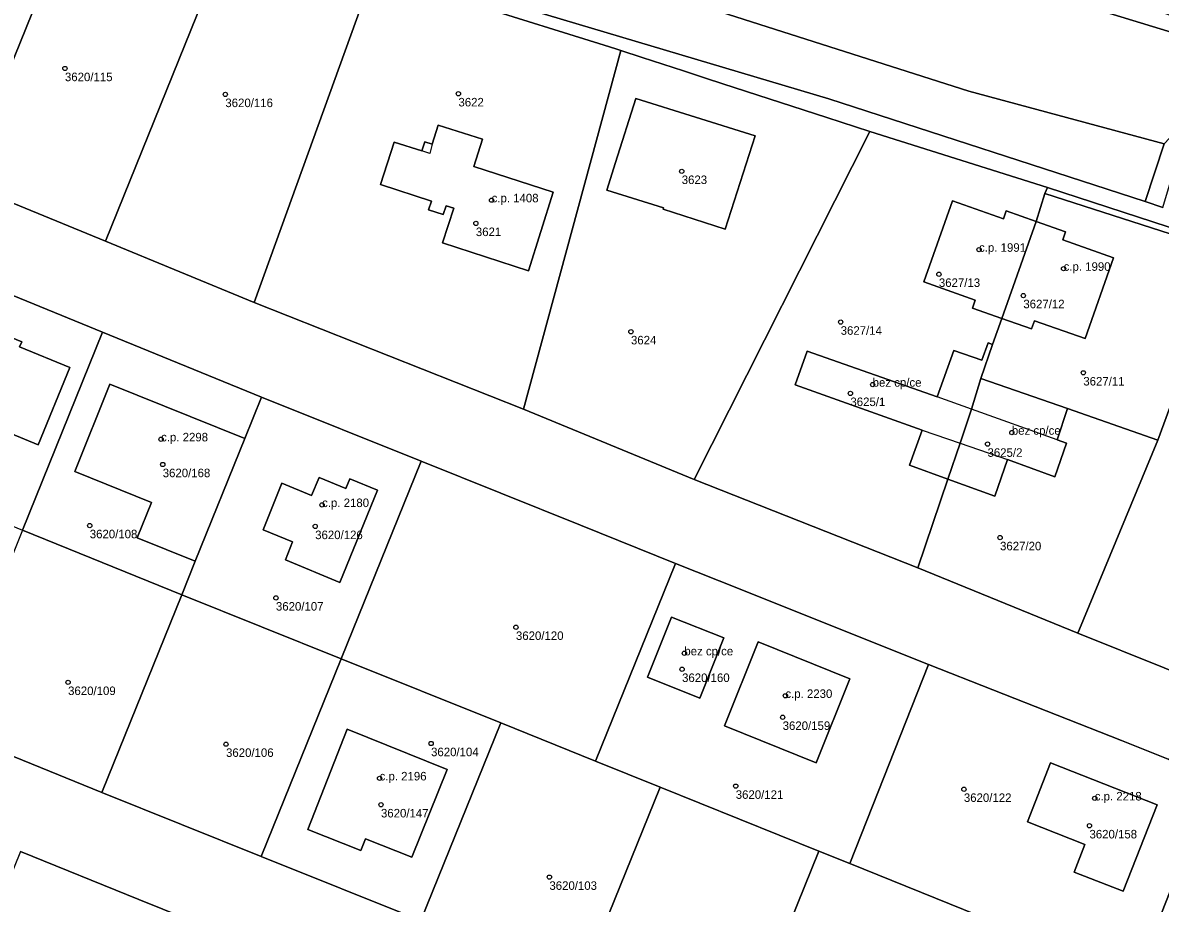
# Model space of a CAD drawing. Extents: x -878211 to -870363, y -1058464 to -1052522.
# Drawn here: x -875039 to -874905.7, y -1055294.2 to -1055191 of the extents above; entities that cross this region are included whole.
import ezdxf

# ---------------------------------------------------------------- set-up
doc = ezdxf.new("R2010")
doc.units = 0
for name, color, linetype in [('Vrstva 50', 7, 'Continuous'), ('Vrstva 51', 7, 'Continuous'), ('Vrstva 52', 7, 'Continuous')]:
    doc.layers.add(name, color=color, linetype=linetype)

msp = doc.modelspace()

# ---------------------------------------------------------------- linework, layer by layer
at = {"layer": 'Vrstva 50'}
for centre in [(-875034.1, -1055196.32994), (-875015.3, -1055199.36994), (-874987.98, -1055199.28994), (-874961.81, -1055208.38994), (-874984.09, -1055211.76994), (-874985.94, -1055214.48994), (-874926.96, -1055217.56994), (-874917.05, -1055219.79994), (-874931.67, -1055220.44994), (-874921.77, -1055222.94994), (-874943.18, -1055226.05994), (-874967.76, -1055227.18994), (-874914.74, -1055232.00994), (-874942.04, -1055234.41994), (-874939.43, -1055233.38994), (-875022.83, -1055239.79994), (-874923.12, -1055239.01994), (-874925.97, -1055240.36994), (-875022.64, -1055242.75994), (-875003.96, -1055247.49994), (-875031.19, -1055249.91994), (-875004.77, -1055250.01994), (-874924.5, -1055251.32994), (-875009.37, -1055258.39994), (-874981.24, -1055261.83994), (-874961.5, -1055264.88994), (-874961.77, -1055266.76994), (-875033.73, -1055268.29994), (-874949.66, -1055269.87994), (-874949.98, -1055272.38994), (-875015.22, -1055275.54994), (-874991.19, -1055275.46994), (-874997.22, -1055279.54994), (-874955.48, -1055280.46994), (-874928.74, -1055280.82994), (-874997.06, -1055282.64994), (-874913.4, -1055281.89994), (-874914.02, -1055285.10994), (-874977.32, -1055291.13994)]:
    msp.add_circle(centre, 0.25, dxfattribs=at)
at = {"layer": 'Vrstva 51'}
for points in [[(-875019.84, -1055171.75), (-875007.62, -1055174.72), (-874988.18, -1055179.79), (-874928.16, -1055198.97), (-874905.28, -1055205.16), (-874902.23, -1055201.91), (-874899.72, -1055193.51), (-874959.27, -1055175.31), (-874958.17, -1055171.91), (-874983.13, -1055166.36), (-874983.7, -1055167.95), (-875015.96, -1055157.01)], [(-875049.93, -1055161.99), (-875054.65, -1055160.33), (-875061.46, -1055161.28), (-875062.99, -1055165.62), (-875060.19, -1055166.5), (-875059.13, -1055166.9), (-875029.55, -1055175.07), (-875000.19, -1055183.28), (-874944.58, -1055199.87), (-874907.48, -1055211.94), (-874905.28, -1055205.16), (-874928.16, -1055198.97), (-874988.18, -1055179.79), (-875007.62, -1055174.72), (-875019.84, -1055171.75), (-875050.73, -1055164.26)], [(-874959.27, -1055175.31), (-874899.72, -1055193.51), (-874899.28, -1055192.04), (-874948.04, -1055174.16), (-874958.17, -1055171.91)], [(-875032.71, -1055176.82), (-875046.36, -1055173.55), (-875048.13, -1055179.12), (-875041.71, -1055180.84), (-875043.59, -1055185.4), (-875054.66, -1055182.34), (-875060.76, -1055197.22), (-875061.2, -1055199.31), (-875060.75, -1055201.81), (-875059.76, -1055203.39), (-875058.7, -1055204.38), (-875057.49, -1055205.05), (-875046.02, -1055209.75)], [(-875015.04, -1055181.15), (-875032.71, -1055176.82), (-875046.02, -1055209.75), (-875029.36, -1055216.59)], [(-874998.1, -1055185.47), (-875006.81, -1055183.15), (-875015.04, -1055181.15), (-875029.36, -1055216.59), (-875011.91, -1055223.77)], [(-874998.1, -1055185.47), (-875011.91, -1055223.77), (-874980.34, -1055236.28), (-874968.93, -1055194.23), (-874969.53, -1055194.01), (-874970.89, -1055193.59), (-874985.72, -1055188.97), (-874991.54, -1055187.18)], [(-874968.93, -1055194.23), (-874980.34, -1055236.28), (-874960.34, -1055244.5), (-874939.78, -1055203.71), (-874944.79, -1055202.08), (-874957.01, -1055198.11), (-874959.04, -1055197.45), (-874961.59, -1055196.62), (-874966.45, -1055195.04)], [(-874953.2, -1055204.23), (-874967.18, -1055199.85), (-874969.57, -1055207.35), (-874970.58, -1055210.58), (-874963.93, -1055212.66), (-874963.98, -1055212.83), (-874956.7, -1055215.16)], [(-874953.2, -1055204.23), (-874956.7, -1055215.16), (-874963.98, -1055212.83), (-874963.93, -1055212.66), (-874970.58, -1055210.58), (-874969.57, -1055207.35), (-874967.18, -1055199.85)], [(-874905.28, -1055205.16), (-874907.48, -1055211.94), (-874905.43, -1055212.61), (-874902.23, -1055201.91)], [(-874976.86, -1055210.84), (-874986.18, -1055207.84), (-874985.16, -1055204.62), (-874990.35, -1055202.98), (-874991.05, -1055205.19), (-874991.93, -1055204.91), (-874992.27, -1055206), (-874995.52, -1055204.97), (-874997.12, -1055209.94), (-874991.13, -1055211.87), (-874991.47, -1055212.89), (-874989.76, -1055213.46), (-874989.41, -1055212.42), (-874988.53, -1055212.71), (-874989.85, -1055216.79), (-874979.77, -1055220.04)], [(-874976.86, -1055210.84), (-874979.77, -1055220.04), (-874989.85, -1055216.79), (-874988.53, -1055212.71), (-874989.41, -1055212.42), (-874989.76, -1055213.46), (-874991.47, -1055212.89), (-874991.13, -1055211.87), (-874997.12, -1055209.94), (-874995.52, -1055204.97), (-874992.27, -1055206), (-874991.93, -1055204.91), (-874991.05, -1055205.19), (-874990.35, -1055202.98), (-874985.16, -1055204.62), (-874986.18, -1055207.84)], [(-874918.94, -1055210.29), (-874939.78, -1055203.71), (-874960.34, -1055244.5), (-874934.15, -1055254.88), (-874930.62, -1055244.46), (-874935.12, -1055242.82), (-874933.61, -1055238.75), (-874948.51, -1055233.41), (-874947.11, -1055229.49), (-874931.88, -1055234.84), (-874929.93, -1055229.38), (-874926.62, -1055230.52), (-874925.89, -1055228.51), (-874925.37, -1055228.7), (-874924.29, -1055225.63), (-874927.74, -1055224.42), (-874927.42, -1055223.48), (-874933.42, -1055221.36), (-874930.08, -1055211.86), (-874924.1, -1055213.97), (-874923.77, -1055213.03), (-874920.26, -1055214.27), (-874919.27, -1055210.98)], [(-874897.73, -1055217.2), (-874918.94, -1055210.29), (-874919.27, -1055210.98), (-874903.34, -1055216.11), (-874898.13, -1055218.41), (-874897.97, -1055218.16)], [(-874920.26, -1055214.27), (-874916.83, -1055215.48), (-874917.16, -1055216.42), (-874911.2, -1055218.53), (-874914.51, -1055228), (-874920.48, -1055225.91), (-874920.81, -1055226.86), (-874924.29, -1055225.63), (-874925.37, -1055228.7), (-874926.77, -1055232.67), (-874916.6, -1055236.21), (-874906.02, -1055239.9), (-874898.13, -1055218.41), (-874903.34, -1055216.11), (-874919.27, -1055210.98)], [(-874920.26, -1055214.27), (-874923.77, -1055213.03), (-874924.1, -1055213.97), (-874930.08, -1055211.86), (-874933.42, -1055221.36), (-874927.42, -1055223.48), (-874927.74, -1055224.42), (-874924.29, -1055225.63)], [(-875057.69, -1055242.79), (-875039.06, -1055250.44), (-875029.69, -1055227.26), (-875048.32, -1055219.61), (-875061.35, -1055214.27), (-875062.68, -1055213.92), (-875064.07, -1055213.88), (-875065.42, -1055214.14), (-875066.37, -1055214.56), (-875068, -1055215.82), (-875069.11, -1055217.57), (-875076.33, -1055235.15)], [(-874920.26, -1055214.27), (-874924.29, -1055225.63), (-874920.81, -1055226.86), (-874920.48, -1055225.91), (-874914.51, -1055228), (-874911.2, -1055218.53), (-874917.16, -1055216.42), (-874916.83, -1055215.48)], [(-874875.03, -1055249.79), (-874866.46, -1055229.06), (-874866.39, -1055228.77), (-874866.02, -1055227.9), (-874897.73, -1055217.2), (-874897.97, -1055218.16), (-874898.13, -1055218.41), (-874906.02, -1055239.9), (-874915.37, -1055262.54), (-874885.01, -1055274.71), (-874879.52, -1055260.75), (-874884.48, -1055258.7), (-874882.2, -1055253.17), (-874880.16, -1055248.24), (-874878.96, -1055248.73), (-874875.23, -1055250.25)], [(-875060.51, -1055229.13), (-875057.18, -1055221.01), (-875039.16, -1055228.36), (-875039.41, -1055228.98), (-875033.54, -1055231.39), (-875037.22, -1055240.46), (-875043.21, -1055238), (-875042.58, -1055236.46)], [(-875060.51, -1055229.13), (-875042.58, -1055236.46), (-875043.21, -1055238), (-875037.22, -1055240.46), (-875033.54, -1055231.39), (-875039.41, -1055228.98), (-875039.16, -1055228.36), (-875057.18, -1055221.01)], [(-875013, -1055239.71), (-875011.05, -1055234.87), (-875029.69, -1055227.26), (-875039.06, -1055250.44), (-875020.41, -1055258.05), (-875018.82, -1055254.1), (-875025.62, -1055251.35), (-875023.94, -1055247.21), (-875032.93, -1055243.58), (-875028.82, -1055233.35)], [(-874933.61, -1055238.75), (-874935.12, -1055242.82), (-874930.62, -1055244.46), (-874929.19, -1055240.26), (-874927.84, -1055236.26), (-874926.77, -1055232.67), (-874925.37, -1055228.7), (-874925.89, -1055228.51), (-874926.62, -1055230.52), (-874929.93, -1055229.38), (-874931.88, -1055234.84), (-874947.11, -1055229.49), (-874948.51, -1055233.41)], [(-874916.6, -1055236.21), (-874926.77, -1055232.67), (-874927.84, -1055236.26), (-874929.19, -1055240.26), (-874930.62, -1055244.46), (-874925.13, -1055246.47), (-874923.61, -1055242.16), (-874918.08, -1055244.2), (-874916.71, -1055240.26), (-874917.81, -1055239.87)], [(-875018.82, -1055254.1), (-875013, -1055239.71), (-875028.82, -1055233.35), (-875032.93, -1055243.58), (-875023.94, -1055247.21), (-875025.62, -1055251.35)], [(-875013, -1055239.71), (-875018.82, -1055254.1), (-875020.41, -1055258.05), (-875001.72, -1055265.55), (-874992.36, -1055242.38), (-875011.05, -1055234.87)], [(-874930.62, -1055244.46), (-874934.15, -1055254.88), (-874915.37, -1055262.54), (-874906.02, -1055239.9), (-874916.6, -1055236.21), (-874917.81, -1055239.87), (-874916.71, -1055240.26), (-874918.08, -1055244.2), (-874923.61, -1055242.16), (-874925.13, -1055246.47)], [(-874962.54, -1055254.36), (-874973.66, -1055249.87), (-874992.36, -1055242.38), (-875001.72, -1055265.55), (-874983.03, -1055273.06), (-874971.9, -1055277.54)], [(-875008.67, -1055244.96), (-875010.88, -1055250.41), (-875007.42, -1055251.84), (-875008.26, -1055253.94), (-875001.87, -1055256.58), (-874997.47, -1055245.78), (-875000.7, -1055244.45), (-875001.16, -1055245.56), (-875004.32, -1055244.28), (-875005.2, -1055246.38)], [(-875008.67, -1055244.96), (-875005.2, -1055246.38), (-875004.32, -1055244.28), (-875001.16, -1055245.56), (-875000.7, -1055244.45), (-874997.47, -1055245.78), (-875001.87, -1055256.58), (-875008.26, -1055253.94), (-875007.42, -1055251.84), (-875010.88, -1055250.41)], [(-875020.41, -1055258.05), (-875039.06, -1055250.44), (-875048.42, -1055273.62), (-875029.78, -1055281.23)], [(-874962.54, -1055254.36), (-874971.9, -1055277.54), (-874964.35, -1055280.57), (-874945.74, -1055288.09), (-874942.12, -1055289.55), (-874932.89, -1055266.22), (-874936.34, -1055264.83), (-874954.97, -1055257.36)], [(-875020.41, -1055258.05), (-875029.78, -1055281.23), (-875011.09, -1055288.73), (-875001.72, -1055265.55)], [(-874965.82, -1055267.71), (-874962.99, -1055260.64), (-874956.86, -1055263.09), (-874959.68, -1055270.16)], [(-874965.82, -1055267.71), (-874959.68, -1055270.16), (-874956.86, -1055263.09), (-874962.99, -1055260.64)], [(-874956.81, -1055273.39), (-874952.86, -1055263.56), (-874942.09, -1055267.89), (-874946.06, -1055277.73)], [(-874956.81, -1055273.39), (-874946.06, -1055277.73), (-874942.09, -1055267.89), (-874952.86, -1055263.56)], [(-874983.03, -1055273.06), (-875001.72, -1055265.55), (-875011.09, -1055288.73), (-874992.4, -1055296.24)], [(-874932.89, -1055266.22), (-874942.12, -1055289.55), (-874927.13, -1055295.61), (-874908.61, -1055303.09), (-874901.5, -1055285.04), (-874901.08, -1055283.01), (-874901.59, -1055280.49), (-874902.81, -1055278.62), (-874904.78, -1055277.3), (-874910.27, -1055275.13)], [(-874971.9, -1055277.54), (-874983.03, -1055273.06), (-874992.4, -1055296.24), (-874973.71, -1055303.75), (-874964.35, -1055280.57)], [(-875001.02, -1055273.8), (-874989.29, -1055278.53), (-874993.44, -1055288.81), (-874998.87, -1055286.63), (-874999.43, -1055288.02), (-875005.64, -1055285.54)], [(-875001.02, -1055273.8), (-875005.64, -1055285.54), (-874999.43, -1055288.02), (-874998.87, -1055286.63), (-874993.44, -1055288.81), (-874989.29, -1055278.53)], [(-874914.55, -1055287.3), (-874915.82, -1055290.55), (-874910.09, -1055292.79), (-874906.1, -1055282.66), (-874918.57, -1055277.75), (-874921.3, -1055284.64)], [(-874914.55, -1055287.3), (-874921.3, -1055284.64), (-874918.57, -1055277.75), (-874906.1, -1055282.66), (-874910.09, -1055292.79), (-874915.82, -1055290.55)], [(-874955.09, -1055311.23), (-874945.74, -1055288.09), (-874964.35, -1055280.57), (-874973.71, -1055303.75)], [(-875039.32, -1055288.15), (-875050.44, -1055315.61), (-875052.69, -1055321.18), (-875038.82, -1055326.87), (-875033.24, -1055329.16), (-875030.95, -1055323.51), (-875019.82, -1055296.01), (-875025.44, -1055293.75)], [(-874936.46, -1055318.7), (-874927.13, -1055295.61), (-874942.12, -1055289.55), (-874945.74, -1055288.09), (-874955.09, -1055311.23)]]:
    msp.add_lwpolyline(points, close=True, dxfattribs=at)
for points in [[(-874885.01, -1055274.71), (-874915.37, -1055262.54), (-874934.15, -1055254.88), (-874960.34, -1055244.5), (-874980.34, -1055236.28), (-875011.91, -1055223.77), (-875029.36, -1055216.59), (-875046.02, -1055209.75), (-875057.49, -1055205.05), (-875058.7, -1055204.38), (-875059.76, -1055203.39), (-875060.75, -1055201.81), (-875061.2, -1055199.31), (-875060.76, -1055197.22), (-875054.66, -1055182.34)], [(-874905.43, -1055212.61), (-874907.48, -1055211.94), (-874944.58, -1055199.87), (-875000.19, -1055183.28)], [(-874985.72, -1055188.97), (-874970.89, -1055193.59), (-874969.53, -1055194.01), (-874968.93, -1055194.23), (-874966.45, -1055195.04), (-874961.59, -1055196.62), (-874959.04, -1055197.45), (-874957.01, -1055198.11), (-874944.79, -1055202.08), (-874939.78, -1055203.71), (-874918.94, -1055210.29), (-874897.73, -1055217.2)], [(-875048.32, -1055219.61), (-875029.69, -1055227.26), (-875011.05, -1055234.87), (-874992.36, -1055242.38), (-874973.66, -1055249.87), (-874962.54, -1055254.36), (-874954.97, -1055257.36), (-874936.34, -1055264.83), (-874932.89, -1055266.22), (-874910.27, -1055275.13), (-874904.78, -1055277.3)], [(-874901.5, -1055285.04), (-874908.61, -1055303.09), (-874915.32, -1055320.11), (-874916.23, -1055321.65), (-874918.09, -1055323.16), (-874919.96, -1055323.84), (-874922.1, -1055323.74), (-874922.86, -1055323.58), (-874932.07, -1055320.47), (-874936.46, -1055318.7), (-874955.09, -1055311.23), (-874973.71, -1055303.75), (-874992.4, -1055296.24), (-875011.09, -1055288.73), (-875029.78, -1055281.23), (-875048.42, -1055273.62)], [(-875039.32, -1055288.15), (-875025.44, -1055293.75), (-875019.82, -1055296.01), (-875009.66, -1055300.08), (-875002.18, -1055303.09), (-874993.89, -1055306.42), (-874978.11, -1055312.76), (-874962.33, -1055319.09), (-874946.56, -1055325.43), (-874934.23, -1055330.38), (-874929.97, -1055331.77), (-874912.86, -1055337.39), (-874895.75, -1055343)]]:
    msp.add_lwpolyline(points, dxfattribs=at)
at = {"layer": 'Vrstva 52'}
for points in [[(-874976.86, -1055210.84), (-874986.18, -1055207.84), (-874985.16, -1055204.62), (-874990.35, -1055202.98), (-874991.05, -1055205.19), (-874991.35, -1055206.29), (-874992.27, -1055206), (-874995.52, -1055204.97), (-874997.12, -1055209.94), (-874991.13, -1055211.87), (-874991.47, -1055212.89), (-874989.76, -1055213.46), (-874989.41, -1055212.42), (-874988.53, -1055212.71), (-874989.85, -1055216.79), (-874979.77, -1055220.04)], [(-874930.08, -1055211.86), (-874933.42, -1055221.36), (-874927.42, -1055223.48), (-874927.74, -1055224.42), (-874924.29, -1055225.63), (-874920.26, -1055214.27), (-874923.77, -1055213.03), (-874924.1, -1055213.97)], [(-874924.29, -1055225.63), (-874920.81, -1055226.86), (-874920.48, -1055225.91), (-874914.51, -1055228), (-874911.2, -1055218.53), (-874917.16, -1055216.42), (-874916.83, -1055215.48), (-874920.26, -1055214.27)], [(-875060.51, -1055229.13), (-875042.58, -1055236.46), (-875043.21, -1055238), (-875037.22, -1055240.46), (-875033.54, -1055231.39), (-875039.41, -1055228.98), (-875039.16, -1055228.36), (-875057.18, -1055221.01)], [(-874947.11, -1055229.49), (-874948.51, -1055233.41), (-874933.61, -1055238.75), (-874929.19, -1055240.26), (-874927.84, -1055236.26), (-874931.88, -1055234.84)], [(-875032.93, -1055243.58), (-875023.94, -1055247.21), (-875025.62, -1055251.35), (-875018.82, -1055254.1), (-875013, -1055239.71), (-875028.82, -1055233.35)], [(-874917.81, -1055239.87), (-874927.84, -1055236.26), (-874929.19, -1055240.26), (-874923.61, -1055242.16), (-874918.08, -1055244.2), (-874916.71, -1055240.26)], [(-875010.88, -1055250.41), (-875007.42, -1055251.84), (-875008.26, -1055253.94), (-875001.87, -1055256.58), (-874997.47, -1055245.78), (-875000.7, -1055244.45), (-875001.16, -1055245.56), (-875004.32, -1055244.28), (-875005.2, -1055246.38), (-875008.67, -1055244.96)], [(-874965.82, -1055267.71), (-874959.68, -1055270.16), (-874956.86, -1055263.09), (-874962.99, -1055260.64)], [(-874956.81, -1055273.39), (-874946.06, -1055277.73), (-874942.09, -1055267.89), (-874952.86, -1055263.56)], [(-875001.02, -1055273.8), (-875005.64, -1055285.54), (-874999.43, -1055288.02), (-874998.87, -1055286.63), (-874993.44, -1055288.81), (-874989.29, -1055278.53)], [(-874918.57, -1055277.75), (-874921.3, -1055284.64), (-874914.55, -1055287.3), (-874915.82, -1055290.55), (-874910.09, -1055292.79), (-874906.1, -1055282.66)]]:
    msp.add_lwpolyline(points, close=True, dxfattribs=at)

# ---------------------------------------------------------------- texts
at = {"layer": 'Vrstva 50'}
for s, p in [('3620/115', (-875034.1, -1055197.819)), ('3622', (-874987.98, -1055200.779)), ('3620/116', (-875015.3, -1055200.859)), ('3623', (-874961.81, -1055209.879)), ('c.p. 1408', (-874984.09, -1055212.02)), ('3621', (-874985.94, -1055215.979)), ('c.p. 1991', (-874926.96, -1055217.82)), ('c.p. 1990', (-874917.05, -1055220.05)), ('3627/13', (-874931.67, -1055221.939)), ('3627/12', (-874921.77, -1055224.439)), ('3624', (-874967.76, -1055228.679)), ('3627/14', (-874943.18, -1055227.549)), ('bez cp/ce', (-874939.43, -1055233.639)), ('3627/11', (-874914.74, -1055233.499)), ('3625/1', (-874942.04, -1055235.909)), ('bez cp/ce', (-874923.12, -1055239.27)), ('c.p. 2298', (-875022.83, -1055240.05)), ('3625/2', (-874925.97, -1055241.859)), ('3620/168', (-875022.64, -1055244.249)), ('c.p. 2180', (-875003.96, -1055247.75)), ('3620/108', (-875031.19, -1055251.409)), ('3620/126', (-875004.77, -1055251.509)), ('3627/20', (-874924.5, -1055252.819)), ('3620/107', (-875009.37, -1055259.889)), ('3620/120', (-874981.24, -1055263.329)), ('bez cp/ce', (-874961.5, -1055265.139)), ('3620/160', (-874961.77, -1055268.259)), ('3620/109', (-875033.73, -1055269.789)), ('c.p. 2230', (-874949.66, -1055270.129)), ('3620/159', (-874949.98, -1055273.879)), ('3620/106', (-875015.22, -1055277.039)), ('3620/104', (-874991.19, -1055276.959)), ('c.p. 2196', (-874997.22, -1055279.8)), ('3620/121', (-874955.48, -1055281.959)), ('3620/122', (-874928.74, -1055282.319)), ('c.p. 2218', (-874913.4, -1055282.149)), ('3620/147', (-874997.06, -1055284.139)), ('3620/158', (-874914.02, -1055286.599)), ('3620/103', (-874977.32, -1055292.629))]:
    msp.add_text(s, height=0.999996, dxfattribs=at).set_placement(p)

doc.saveas('drawing.dxf')
